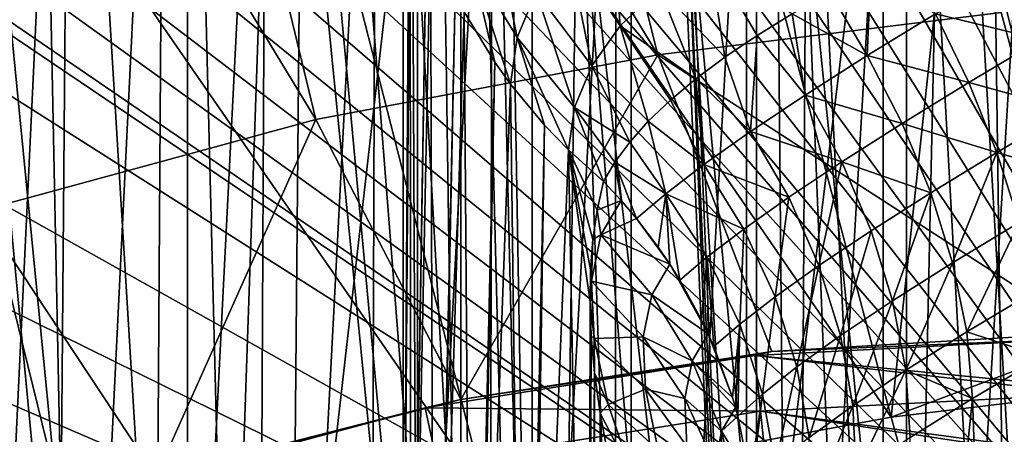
# Model space of a CAD drawing. Header units: metres. Extents: x -109 to 109, y -78 to 121.
# Tile 760 of 1056: x -11.45 to -7.72, y -11.9 to -10.33. Entities that reach past the tile are written whole.
import ezdxf

# ---------------------------------------------------------------- set-up
doc = ezdxf.new("R2010")
doc.units = ezdxf.units.M
doc.layers.add('solid_508554_SW0001', color=7, linetype='CONTINUOUS')

msp = doc.modelspace()

# ---------------------------------------------------------------- linework, layer by layer
at = {"layer": 'solid_508554_SW0001'}
for points in [[(-7.048951, 4.990737, 25.77706), (-7.88396, 4.258576, 25.879211), (-6.423145, -19.82156, 39.123894)], [(-7.88396, 4.258576, 25.879211), (-8.700568, 3.531929, 25.949848), (-6.423145, -19.82156, 39.123894)], [(-8.700568, 3.531929, 25.949848), (-9.499503, 2.811024, 25.989603), (-8.487958, -20.147076, 38.560081)], [(-8.700568, 3.531929, 25.949848), (-8.487958, -20.147076, 38.560081), (-6.423145, -19.82156, 39.123894)], [(-9.499503, 2.811024, 25.989603), (-10.281194, 2.096283, 25.998947), (-8.487958, -20.147076, 38.560081)], [(-10.281194, 2.096283, 25.998947), (-11.044369, 1.390028, 25.978125), (-10.488172, -20.561333, 37.842564)], [(-10.281194, 2.096283, 25.998947), (-10.488172, -20.561333, 37.842564), (-8.487958, -20.147076, 38.560081)], [(-11.044369, 1.390028, 25.978125), (-11.785768, 0.696058, 25.927927), (-10.488172, -20.561333, 37.842564)], [(-11.785768, 0.696058, 25.927927), (-12.502839, 0.017629, 25.849554), (-10.488172, -20.561333, 37.842564)], [(-12.502839, 0.017629, 25.849554), (-12.408564, -21.06118, 36.976807), (-10.488172, -20.561333, 37.842564)], [(-12.079011, -1.191464, -37.975147), (-12.66514, -1.22836, -37.955528), (-5.75, -14.267006, -31.022758)], [(-11.492039, -1.179039, -37.981754), (-12.079011, -1.191464, -37.975147), (-5.75, -14.267006, -31.022758)], [(-5.75, -1.179039, -37.981754), (-11.492039, -1.179039, -37.981754), (-5.75, -14.267006, -31.022758)], [(-12.66514, -1.22836, -37.955528), (-13.248817, -1.289446, -37.92305), (-5.75, -14.267006, -31.022758)], [(-13.248817, -1.289446, -37.92305), (-13.828406, -1.374439, -37.877857), (-5.75, -14.267006, -31.022758)], [(-13.828406, -1.374439, -37.877857), (-14.402382, -1.483089, -37.820087), (-5.75, -14.267006, -31.022758)], [(-14.402382, -1.483089, -37.820087), (-14.969281, -1.615147, -37.74987), (-5.75, -14.267006, -31.022758)], [(-14.969281, -1.615147, -37.74987), (-15.527662, -1.770331, -37.667358), (-5.75, -14.267006, -31.022758)], [(-15.527662, -1.770331, -37.667358), (-16.076096, -1.948305, -37.572727), (-5.75, -14.267006, -31.022758)], [(-16.076096, -1.948305, -37.572727), (-16.325819, -2.038123, -37.524971), (-5.75, -14.267006, -31.022758)], [(-16.325819, -2.038123, -37.524971), (-16.6131, -2.148498, -37.466282), (-5.75, -14.267006, -31.022758)], [(-16.6131, -2.148498, -37.466282), (-17.13689, -2.369964, -37.34853), (-5.75, -14.267006, -31.022758)], [(-17.13689, -2.369964, -37.34853), (-17.64576, -2.611665, -37.220013), (-5.75, -14.267006, -31.022758)], [(-10, -9.390191, -1.791147), (-10, -13.267054, -8.50607), (-10, -2.464997, -14.74264)], [(-9.945185, -13.791106, -9.41088), (-10, -2.464997, -14.74264), (-10, -13.267054, -8.50607)], [(-9.945184, -2.986562, -15.648891), (-10, -2.464997, -14.74264), (-9.945185, -13.791106, -9.41088)], [(-9.659669, -2.524144, -44.171944), (-7.732447, -10.302556, -57.64455), (-7.405207, -11.518138, -59.75)], [(-5.75, -2.524144, -44.171944), (-9.659669, -2.524144, -44.171944), (-7.405207, -11.518138, -59.75)], [(-17.64576, -2.611665, -37.220013), (-18.138065, -2.872474, -37.081337), (-5.75, -14.267006, -31.022758)], [(-18.138065, -2.872474, -37.081337), (-18.612341, -3.151289, -36.93309), (-5.75, -14.267006, -31.022758)], [(-9.945184, -2.986562, -15.648891), (-9.945185, -13.791106, -9.41088), (-9.781353, -14.311862, -10.304278)], [(-9.781352, -3.499888, -16.546579), (-9.945184, -2.986562, -15.648891), (-9.781353, -14.311862, -10.304278)], [(-18.612341, -3.151289, -36.93309), (-19.067316, -3.447067, -36.775822), (-5.75, -14.267006, -31.022758)], [(-5.75, -3.196356, -41.475849), (-5.75, -15.767006, -33.620834), (-21.195272, -15.767006, -33.620834)], [(-9.659669, -3.196356, -41.475849), (-5.75, -3.196356, -41.475849), (-21.195272, -15.767006, -33.620834)], [(-10.359494, -3.21484, -41.464298), (-9.659669, -3.196356, -41.475849), (-21.195272, -15.767006, -33.620834)], [(-11.057202, -3.269924, -41.429878), (-10.359494, -3.21484, -41.464298), (-21.195272, -15.767006, -33.620834)], [(-11.347753, -3.303753, -41.408741), (-11.057202, -3.269924, -41.429878), (-21.195272, -15.767006, -33.620834)], [(-11.621875, -3.341582, -41.385101), (-11.347753, -3.303753, -41.408741), (-21.195272, -15.767006, -33.620834)], [(-19.067316, -3.447067, -36.775822), (-19.501881, -3.758804, -36.610069), (-5.75, -14.267006, -31.022758)], [(-9.781352, -3.499888, -16.546579), (-9.781353, -14.311862, -10.304278), (-9.510425, -14.823461, -11.176201)], [(-9.510423, -3.999196, -17.425598), (-9.781352, -3.499888, -16.546579), (-9.510425, -14.823461, -11.176201)], [(-19.501881, -3.758804, -36.610069), (-19.915018, -4.085464, -36.436382), (-5.75, -14.267006, -31.022758)], [(-9.510423, -3.999196, -17.425598), (-9.510425, -14.823461, -11.176201), (-9.135477, -15.320321, -12.017148)], [(-9.135475, -4.479047, -18.276363), (-9.510423, -3.999196, -17.425598), (-9.135477, -15.320321, -12.017148)], [(-19.915018, -4.085464, -36.436382), (-20.22757, -4.355056, -36.293037), (-5.75, -14.267006, -31.022758)], [(-20.22757, -4.355056, -36.293037), (-20.305826, -4.425884, -36.255375), (-5.75, -14.267006, -31.022758)], [(-10.81778, -4.380364, 18.412987), (-12.076401, -4.925667, 17.468494), (-10.81778, -18.136295, -5.412986)], [(-10.480778, -8.354196, 11.530108), (-10.81778, -4.380364, 18.412987), (-10.81778, -18.136295, -5.412986)], [(-20.305826, -4.425884, -36.255375), (-20.673613, -4.778644, -36.06781), (-5.75, -14.267006, -31.022758)], [(-9.135475, -4.479047, -18.276363), (-9.135477, -15.320321, -12.017148), (-8.660724, -15.797026, -12.817954)], [(-8.660723, -4.934213, -19.089603), (-9.135475, -4.479047, -18.276363), (-8.660724, -15.797026, -12.817954)], [(-20.673613, -4.778644, -36.06781), (-21.337833, -5.515685, -35.675919), (-5.75, -14.267006, -31.022758)], [(-12.076401, -4.925667, 17.468494), (-12.076401, -17.590994, -4.468494), (-10.81778, -18.136295, -5.412986)], [(-8.660723, -4.934213, -19.089603), (-8.660724, -15.797026, -12.817954), (-8.091476, -16.248369, -13.56989)], [(-8.091475, -5.359737, -19.856447), (-8.660723, -4.934213, -19.089603), (-8.091476, -16.248369, -13.56989)], [(-8.091475, -5.359737, -19.856447), (-8.091476, -16.248369, -13.56989), (-7.433904, -16.669548, -14.264944)], [(-7.433901, -5.751083, -20.568727), (-8.091475, -5.359737, -19.856447), (-7.433904, -16.669548, -14.264944)], [(-21.337833, -5.515685, -35.675919), (-21.90443, -6.286805, -35.265907), (-5.75, -14.267006, -31.022758)], [(-7.634212, -18.870733, 34.383137), (-7.810618, -6.185591, 27.602091), (-5.913664, -5.877412, 28.135874)], [(-9.42686, -19.253841, 33.719578), (-9.644688, -6.57755, 26.923199), (-7.810618, -6.185591, 27.602091)], [(-7.634212, -18.870733, 34.383137), (-9.42686, -19.253841, 33.719578), (-7.810618, -6.185591, 27.602091)], [(-21.90443, -6.286805, -35.265907), (-22.372639, -7.085521, -34.841221), (-5.75, -14.267006, -31.022758)], [(-9.034417, -10.46291, -57.795441), (-10.02004, -6.516662, -50.963482), (-11.285318, -6.751131, -51.001472)], [(-9.034417, -10.46291, -57.795441), (-7.732447, -10.302556, -57.64455), (-10.02004, -6.516662, -50.963482)], [(-11.143609, -19.715752, 32.919525), (-11.401104, -7.050135, 26.104658), (-9.644688, -6.57755, 26.923199)], [(-9.42686, -19.253841, 33.719578), (-11.143609, -19.715752, 32.919525), (-9.644688, -6.57755, 26.923199)], [(-10.330504, -10.708433, -57.843227), (-11.285318, -6.751131, -51.001472), (-12.528066, -7.085795, -50.973091)], [(-10.330504, -10.708433, -57.843227), (-9.034417, -10.46291, -57.795441), (-11.285318, -6.751131, -51.001472)], [(-12.770635, -20.252747, 31.989422), (-13.065724, -7.599538, 25.153065), (-11.401104, -7.050135, 26.104658)], [(-11.143609, -19.715752, 32.919525), (-12.770635, -20.252747, 31.989422), (-11.401104, -7.050135, 26.104658)], [(-22.372639, -7.085521, -34.841221), (-22.742233, -7.906652, -34.404617), (-5.75, -14.267006, -31.022758)], [(-11.603696, -11.055997, -57.821747), (-10.330504, -10.708433, -57.843227), (-12.528066, -7.085795, -50.973091)], [(-11.676735, -16.306805, -14.234818), (-11.583113, -7.217917, -18.813379), (-11.2583, -7.517032, -19.331461)], [(-11.333485, -16.598354, -14.739796), (-11.676735, -16.306805, -14.234818), (-11.2583, -7.517032, -19.331461)], [(-11.333485, -16.598354, -14.739796), (-11.2583, -7.517032, -19.331461), (-10.90275, -7.807134, -19.833933)], [(-9.210267, -7.834829, -59.631809), (-7.701826, -7.646026, -59.443306), (-8.149921, -11.838249, -66.562546)], [(-7.701826, -7.646026, -59.443306), (-6.703133, -11.294334, -65.76236), (-8.149921, -11.838249, -66.562546)], [(-10.961142, -16.880836, -15.22907), (-11.333485, -16.598354, -14.739796), (-10.90275, -7.807134, -19.833933)], [(-10.961142, -16.880836, -15.22907), (-10.90275, -7.807134, -19.833933), (-10.517192, -8.087629, -20.319765)], [(-10.715122, -8.109167, -59.694595), (-9.210267, -7.834829, -59.631809), (-8.149921, -11.838249, -66.562546)], [(-22.742233, -7.906652, -34.404617), (-23.013836, -8.743619, -33.959595), (-5.75, -14.267006, -31.022758)], [(-10.560661, -17.153526, -15.701384), (-10.961142, -16.880836, -15.22907), (-10.517192, -8.087629, -20.319765)], [(-10.560661, -17.153526, -15.701384), (-10.517192, -8.087629, -20.319765), (-10.102932, -8.357568, -20.787312)], [(-12.196505, -8.495215, -59.681755), (-10.715122, -8.109167, -59.694595), (-9.690278, -12.123643, -66.634407)], [(-10.715122, -8.109167, -59.694595), (-8.149921, -11.838249, -66.562546), (-9.690278, -12.123643, -66.634407)], [(-10.480778, -8.354196, 11.530108), (-10.81778, -18.136295, -5.412986), (-9.461201, -18.619303, -6.24958)], [(-10.133072, -17.415726, -16.155523), (-10.560661, -17.153526, -15.701384), (-10.102932, -8.357568, -20.787312)], [(-10.390344, -8.623421, 11.063798), (-10.480778, -8.354196, 11.530108), (-9.461201, -18.619303, -6.24958)], [(-10.133072, -17.415726, -16.155523), (-10.102932, -8.357568, -20.787312), (-9.660861, -8.616367, -21.235565)], [(-13.642312, -8.990166, -59.59317), (-12.196505, -8.495215, -59.681755), (-11.206766, -12.522927, -66.627831)], [(-12.196505, -8.495215, -59.681755), (-9.690278, -12.123643, -66.634407), (-11.206766, -12.522927, -66.627831)], [(-9.679471, -17.666759, -16.590326), (-10.133072, -17.415726, -16.155523), (-9.660861, -8.616367, -21.235565)], [(-9.679471, -17.666759, -16.590326), (-9.660861, -8.616367, -21.235565), (-9.192418, -8.863185, -21.663067)], [(-10.227055, -8.884463, 10.611658), (-10.390344, -8.623421, 11.063798), (-9.461201, -18.619303, -6.24958)], [(-23.013836, -8.743619, -33.959595), (-23.188305, -9.589896, -33.509621), (-5.75, -14.267006, -31.022758)], [(-9.201024, -17.905983, -17.004675), (-9.679471, -17.666759, -16.590326), (-9.192418, -8.863185, -21.663067)], [(-9.201024, -17.905983, -17.004675), (-9.192418, -8.863185, -21.663067), (-8.698686, -9.097452, -22.06883)], [(-9.994553, -9.131485, 10.183804), (-10.227055, -8.884463, 10.611658), (-9.461201, -18.619303, -6.24958)], [(-13.642312, -8.990166, -59.59317), (-11.206766, -12.522927, -66.627831), (-12.686984, -13.03319, -66.542656)], [(-8.698957, -18.132782, -17.397505), (-9.201024, -17.905983, -17.004675), (-8.698686, -9.097452, -22.06883)], [(-8.698957, -18.132782, -17.397505), (-8.698686, -9.097452, -22.06883), (-8.181185, -9.318447, -22.451603)], [(-9.696413, -9.360718, 9.786761), (-9.994553, -9.131485, 10.183804), (-9.461201, -18.619303, -6.24958)], [(-8.174561, -18.346577, -17.767807), (-8.698957, -18.132782, -17.397505), (-8.181185, -9.318447, -22.451603)], [(-8.174561, -18.346577, -17.767807), (-8.181185, -9.318447, -22.451603), (-7.641208, -9.525617, -22.810432)], [(-9.339012, -9.567229, 9.429072), (-9.696413, -9.360718, 9.786761), (-9.461201, -18.619303, -6.24958)], [(-9.977771, -9.678271, -1.624823), (-10, -13.267054, -8.50607), (-10, -9.390191, -1.791147)], [(-7.629179, -18.546818, -18.114634), (-8.174561, -18.346577, -17.767807), (-7.641208, -9.525617, -22.810432)], [(-23.188305, -9.589896, -33.509621), (-23.266329, -10.439172, -33.058056), (-5.75, -14.267006, -31.022758)], [(-9.339012, -9.567229, 9.429072), (-9.461201, -18.619303, -6.24958), (-8.722578, -14.918643, 0.160152)], [(-8.92831, -9.747619, 9.11663), (-9.339012, -9.567229, 9.429072), (-8.722578, -14.918643, 0.160152)], [(-9.977771, -9.678271, -1.624823), (-9.974048, -9.701342, -1.611504), (-10, -13.267054, -8.50607)], [(-9.974048, -9.701342, -1.611504), (-9.970571, -13.598278, -8.314838), (-10, -13.267054, -8.50607)], [(-9.974048, -9.701342, -1.611504), (-9.911475, -9.961233, -1.461455), (-9.970571, -13.598278, -8.314838)], [(-8.92831, -9.747619, 9.11663), (-8.722578, -14.918643, 0.160152), (-8.708902, -14.704378, 0.53127)], [(-8.92831, -9.747619, 9.11663), (-8.708902, -14.704378, 0.53127), (-8.633987, -14.492667, 0.897964)], [(-8.92831, -9.747619, 9.11663), (-8.633987, -14.492667, 0.897964), (-8.499794, -14.289085, 1.250579)], [(-8.472804, -9.898159, 8.855886), (-8.92831, -9.747619, 9.11663), (-8.499794, -14.289085, 1.250579)], [(-9.74187, -10.110866, -0.936036), (-9.663602, -9.924705, -0.612733), (-9.568124, -10.398019, -0.80024)], [(-9.663602, -9.924705, -0.612733), (-9.495581, -10.224526, -0.498926), (-9.568124, -10.398019, -0.80024)], [(-9.376184, -10.057826, -0.208591), (-9.211867, -9.900902, 0.065227), (-9.177276, -10.353638, -0.145236)], [(-9.211867, -9.900902, 0.065227), (-9.028501, -10.210601, 0.104471), (-9.177276, -10.353638, -0.145236)], [(-8.472804, -9.898159, 8.855886), (-8.499794, -14.289085, 1.250579), (-8.308272, -14.09659, 1.58399)], [(-8.472804, -9.898159, 8.855886), (-8.308272, -14.09659, 1.58399), (-8.064473, -13.920247, 1.889425)], [(-7.979822, -10.016433, 8.65103), (-8.472804, -9.898159, 8.855886), (-8.064473, -13.920247, 1.889425)], [(-9.911475, -9.961233, -1.461455), (-9.969695, -13.603142, -8.31203), (-9.970571, -13.598278, -8.314838)], [(-9.911475, -9.961233, -1.461455), (-9.896209, -10.007554, -1.434712), (-9.969695, -13.603142, -8.31203)], [(-9.896209, -10.007554, -1.434712), (-9.882977, -13.921703, -8.128108), (-9.969695, -13.603142, -8.31203)], [(-9.896209, -10.007554, -1.434712), (-9.802295, -10.234039, -1.303951), (-9.882977, -13.921703, -8.128108)], [(-7.979822, -10.016433, 8.65103), (-8.064473, -13.920247, 1.889425), (-7.77206, -13.762708, 2.162291)], [(-7.458744, -10.100029, 8.506236), (-7.979822, -10.016433, 8.65103), (-7.77206, -13.762708, 2.162291)], [(-9.495581, -10.224526, -0.498926), (-9.376184, -10.057826, -0.208591), (-9.285298, -10.505417, -0.409712)], [(-9.376184, -10.057826, -0.208591), (-9.177276, -10.353638, -0.145236), (-9.285298, -10.505417, -0.409712)], [(-9.74187, -10.110866, -0.936036), (-9.652171, -10.491835, -1.155113), (-9.768114, -10.300819, -1.265395)], [(-9.74187, -10.110866, -0.936036), (-9.592448, -10.574987, -1.107104), (-9.652171, -10.491835, -1.155113)], [(-9.74187, -10.110866, -0.936036), (-9.568124, -10.398019, -0.80024), (-9.592448, -10.574987, -1.107104)], [(-8.780268, -10.471968, 0.154941), (-9.028501, -10.210601, 0.104471), (-8.841574, -10.07907, 0.334931)], [(-8.658375, -10.389998, 0.301628), (-8.780268, -10.471968, 0.154941), (-8.841574, -10.07907, 0.334931)], [(-8.525125, -10.308368, 0.43805), (-8.658375, -10.389998, 0.301628), (-8.841574, -10.07907, 0.334931)], [(-7.458744, -10.100029, 8.506236), (-7.77206, -13.762708, 2.162291), (-7.438425, -13.62795, 2.395699)], [(-8.240842, -10.466407, 0.540026), (-8.381123, -10.227438, 0.563529), (-8.227137, -10.147731, 0.677366)], [(-7.981679, -10.307939, 0.730581), (-8.240842, -10.466407, 0.540026), (-8.227137, -10.147731, 0.677366)], [(-7.582368, -10.404998, 0.882805), (-7.981679, -10.307939, 0.730581), (-7.702667, -10.141609, 0.883699)], [(-9.568124, -10.398019, -0.80024), (-9.495581, -10.224526, -0.498926), (-9.3509, -10.663307, -0.683961)], [(-9.495581, -10.224526, -0.498926), (-9.285298, -10.505417, -0.409712), (-9.3509, -10.663307, -0.683961)], [(-8.889985, -10.553992, -0.001138), (-9.177276, -10.353638, -0.145236), (-9.028501, -10.210601, 0.104471)], [(-8.780268, -10.471968, 0.154941), (-8.889985, -10.553992, -0.001138), (-9.028501, -10.210601, 0.104471)], [(-8.240842, -10.466407, 0.540026), (-8.525125, -10.308368, 0.43805), (-8.381123, -10.227438, 0.563529)], [(-9.802295, -10.234039, -1.303951), (-9.878428, -13.933996, -8.121011), (-9.882977, -13.921703, -8.128108)], [(-9.802295, -10.234039, -1.303951), (-9.768114, -10.300819, -1.265395), (-9.878428, -13.933996, -8.121011)], [(-9.768114, -10.300819, -1.265395), (-9.73928, -14.229717, -7.950276), (-9.878428, -13.933996, -8.121011)], [(-9.768114, -10.300819, -1.265395), (-9.652171, -10.491835, -1.155113), (-9.73928, -14.229717, -7.950276)], [(-9.034417, -10.46291, -57.795441), (-7.405207, -11.518138, -59.75), (-7.732447, -10.302556, -57.64455)], [(-8.476195, -10.616, 0.314051), (-8.658375, -10.389998, 0.301628), (-8.525125, -10.308368, 0.43805)], [(-8.240842, -10.466407, 0.540026), (-8.476195, -10.616, 0.314051), (-8.525125, -10.308368, 0.43805)], [(-7.855374, -10.568397, 0.737605), (-8.240842, -10.466407, 0.540026), (-7.981679, -10.307939, 0.730581)], [(-7.582368, -10.404998, 0.882805), (-7.855374, -10.568397, 0.737605), (-7.981679, -10.307939, 0.730581)], [(-9.070889, -10.715755, -0.338004), (-9.285298, -10.505417, -0.409712), (-9.177276, -10.353638, -0.145236)], [(-8.987077, -10.635387, -0.165755), (-9.070889, -10.715755, -0.338004), (-9.177276, -10.353638, -0.145236)], [(-8.889985, -10.553992, -0.001138), (-8.987077, -10.635387, -0.165755), (-9.177276, -10.353638, -0.145236)], [(-9.568124, -10.398019, -0.80024), (-9.463782, -10.73003, -1.01759), (-9.592448, -10.574987, -1.107104)], [(-9.568124, -10.398019, -0.80024), (-9.372879, -10.824326, -0.963148), (-9.463782, -10.73003, -1.01759)], [(-9.568124, -10.398019, -0.80024), (-9.3509, -10.663307, -0.683961), (-9.372879, -10.824326, -0.963148)], [(-8.683303, -10.754409, 0.056687), (-8.780268, -10.471968, 0.154941), (-8.658375, -10.389998, 0.301628)], [(-8.476195, -10.616, 0.314051), (-8.683303, -10.754409, 0.056687), (-8.658375, -10.389998, 0.301628)], [(-7.477211, -10.6721, 0.920826), (-7.855374, -10.568397, 0.737605), (-7.582368, -10.404998, 0.882805)], [(-23.266329, -10.439172, -33.058056), (-23.333569, -12.342929, -32.045807), (-5.75, -14.267006, -31.022758)], [(-9.781337, -11.771562, -59.779747), (-9.034417, -10.46291, -57.795441), (-10.330504, -10.708433, -57.843227)], [(-9.781337, -11.771562, -59.779747), (-8.602108, -11.589325, -59.769997), (-9.034417, -10.46291, -57.795441)], [(-8.602108, -11.589325, -59.769997), (-7.405207, -11.518138, -59.75), (-9.034417, -10.46291, -57.795441)], [(-8.683303, -10.754409, 0.056687), (-8.889985, -10.553992, -0.001138), (-8.780268, -10.471968, 0.154941)], [(-8.108411, -10.723495, 0.554624), (-8.476195, -10.616, 0.314051), (-8.240842, -10.466407, 0.540026)], [(-7.855374, -10.568397, 0.737605), (-8.108411, -10.723495, 0.554624), (-8.240842, -10.466407, 0.540026)], [(-9.652171, -10.491835, -1.155113), (-9.728448, -14.248387, -7.939497), (-9.73928, -14.229717, -7.950276)], [(-9.652171, -10.491835, -1.155113), (-9.592448, -10.574987, -1.107104), (-9.728448, -14.248387, -7.939497)], [(-9.141101, -10.794368, -0.516976), (-9.3509, -10.663307, -0.683961), (-9.285298, -10.505417, -0.409712)], [(-9.070889, -10.715755, -0.338004), (-9.141101, -10.794368, -0.516976), (-9.285298, -10.505417, -0.409712)], [(-8.860065, -10.880272, -0.228977), (-8.987077, -10.635387, -0.165755), (-8.889985, -10.553992, -0.001138)], [(-8.683303, -10.754409, 0.056687), (-8.860065, -10.880272, -0.228977), (-8.889985, -10.553992, -0.001138)], [(-9.592448, -10.574987, -1.107104), (-9.542862, -14.515066, -7.78553), (-9.728448, -14.248387, -7.939497)], [(-9.592448, -10.574987, -1.107104), (-9.463782, -10.73003, -1.01759), (-9.542862, -14.515066, -7.78553)], [(-7.748771, -10.834046, 0.781267), (-8.108411, -10.723495, 0.554624), (-7.855374, -10.568397, 0.737605)], [(-7.477211, -10.6721, 0.920826), (-7.748771, -10.834046, 0.781267), (-7.855374, -10.568397, 0.737605)], [(-8.860065, -10.880272, -0.228977), (-9.070889, -10.715755, -0.338004), (-8.987077, -10.635387, -0.165755)], [(-8.337486, -10.86922, 0.335998), (-8.683303, -10.754409, 0.056687), (-8.476195, -10.616, 0.314051)], [(-8.108411, -10.723495, 0.554624), (-8.337486, -10.86922, 0.335998), (-8.476195, -10.616, 0.314051)], [(-9.3509, -10.663307, -0.683961), (-9.240438, -10.944429, -0.893807), (-9.372879, -10.824326, -0.963148)], [(-9.197749, -10.870499, -0.70227), (-9.240438, -10.944429, -0.893807), (-9.3509, -10.663307, -0.683961)], [(-9.141101, -10.794368, -0.516976), (-9.197749, -10.870499, -0.70227), (-9.3509, -10.663307, -0.683961)], [(-7.389404, -10.937316, 0.996965), (-7.748771, -10.834046, 0.781267), (-7.477211, -10.6721, 0.920826)], [(-10.936728, -12.063423, -59.779469), (-10.330504, -10.708433, -57.843227), (-11.603696, -11.055997, -57.821747)], [(-10.936728, -12.063423, -59.779469), (-9.781337, -11.771562, -59.779747), (-10.330504, -10.708433, -57.843227)], [(-9.463782, -10.73003, -1.01759), (-9.523458, -14.538553, -7.77197), (-9.542862, -14.515066, -7.78553)], [(-9.463782, -10.73003, -1.01759), (-9.372879, -10.824326, -0.963148), (-9.523458, -14.538553, -7.77197)], [(-9.004691, -10.991445, -0.539648), (-9.141101, -10.794368, -0.516976), (-9.070889, -10.715755, -0.338004)], [(-8.860065, -10.880272, -0.228977), (-9.004691, -10.991445, -0.539648), (-9.070889, -10.715755, -0.338004)], [(-7.999797, -10.987514, 0.603017), (-8.337486, -10.86922, 0.335998), (-8.108411, -10.723495, 0.554624)], [(-7.748771, -10.834046, 0.781267), (-7.999797, -10.987514, 0.603017), (-8.108411, -10.723495, 0.554624)], [(-8.538373, -11.00341, 0.085593), (-8.860065, -10.880272, -0.228977), (-8.683303, -10.754409, 0.056687)], [(-8.337486, -10.86922, 0.335998), (-8.538373, -11.00341, 0.085593), (-8.683303, -10.754409, 0.056687)], [(-9.372879, -10.824326, -0.963148), (-9.298349, -14.771033, -7.637747), (-9.523458, -14.538553, -7.77197)], [(-9.291344, -11.400603, -1.785541), (-9.298349, -14.771033, -7.637747), (-9.372879, -10.824326, -0.963148)], [(-9.264459, -11.052789, -1.128711), (-9.372879, -10.824326, -0.963148), (-9.240438, -10.944429, -0.893807)], [(-9.289161, -11.279322, -1.570996), (-9.291344, -11.400603, -1.785541), (-9.372879, -10.824326, -0.963148)], [(-9.280364, -11.163963, -1.353253), (-9.289161, -11.279322, -1.570996), (-9.372879, -10.824326, -0.963148)], [(-9.264459, -11.052789, -1.128711), (-9.280364, -11.163963, -1.353253), (-9.372879, -10.824326, -0.963148)], [(-9.004691, -10.991445, -0.539648), (-9.197749, -10.870499, -0.70227), (-9.141101, -10.794368, -0.516976)], [(-7.917279, -11.252933, 0.68419), (-7.999797, -10.987514, 0.603017), (-7.748771, -10.834046, 0.781267)], [(-7.664106, -11.09932, 0.86065), (-7.917279, -11.252933, 0.68419), (-7.748771, -10.834046, 0.781267)], [(-7.389404, -10.937316, 0.996965), (-7.664106, -11.09932, 0.86065), (-7.748771, -10.834046, 0.781267)], [(-9.17355, -11.016548, -0.882109), (-9.240438, -10.944429, -0.893807), (-9.197749, -10.870499, -0.70227)], [(-9.115778, -11.084667, -0.869963), (-9.17355, -11.016548, -0.882109), (-9.197749, -10.870499, -0.70227)], [(-9.004691, -10.991445, -0.539648), (-9.115778, -11.084667, -0.869963), (-9.197749, -10.870499, -0.70227)], [(-8.708812, -11.124601, -0.19335), (-9.004691, -10.991445, -0.539648), (-8.860065, -10.880272, -0.228977)], [(-8.538373, -11.00341, 0.085593), (-8.708812, -11.124601, -0.19335), (-8.860065, -10.880272, -0.228977)], [(-8.423835, -11.263476, 0.141169), (-8.538373, -11.00341, 0.085593), (-8.337486, -10.86922, 0.335998)], [(-8.226173, -11.131335, 0.388403), (-8.423835, -11.263476, 0.141169), (-8.337486, -10.86922, 0.335998)], [(-7.999797, -10.987514, 0.603017), (-8.226173, -11.131335, 0.388403), (-8.337486, -10.86922, 0.335998)], [(-9.17355, -11.016548, -0.882109), (-9.264459, -11.052789, -1.128711), (-9.240438, -10.944429, -0.893807)], [(-9.004691, -10.991445, -0.539648), (-9.033298, -11.193306, -0.84863), (-9.115778, -11.084667, -0.869963)], [(-9.004691, -10.991445, -0.539648), (-8.98905, -11.258333, -0.834821), (-9.033298, -11.193306, -0.84863)], [(-9.004691, -10.991445, -0.539648), (-8.951491, -11.318085, -0.821503), (-8.98905, -11.258333, -0.834821)], [(-8.846958, -11.230564, -0.497401), (-8.951491, -11.318085, -0.821503), (-9.004691, -10.991445, -0.539648)], [(-8.708812, -11.124601, -0.19335), (-8.846958, -11.230564, -0.497401), (-9.004691, -10.991445, -0.539648)], [(-8.590283, -11.382308, -0.135195), (-8.708812, -11.124601, -0.19335), (-8.538373, -11.00341, 0.085593)], [(-8.423835, -11.263476, 0.141169), (-8.590283, -11.382308, -0.135195), (-8.538373, -11.00341, 0.085593)], [(-8.144589, -11.396854, 0.470167), (-8.226173, -11.131335, 0.388403), (-7.999797, -10.987514, 0.603017)], [(-7.917279, -11.252933, 0.68419), (-8.144589, -11.396854, 0.470167), (-7.999797, -10.987514, 0.603017)], [(-9.17355, -11.016548, -0.882109), (-9.250246, -11.146291, -1.260963), (-9.264459, -11.052789, -1.128711)], [(-9.115778, -11.084667, -0.869963), (-9.250246, -11.146291, -1.260963), (-9.17355, -11.016548, -0.882109)], [(-12.062104, -12.463465, -59.769024), (-10.936728, -12.063423, -59.779469), (-11.603696, -11.055997, -57.821747)], [(-9.250246, -11.146291, -1.260963), (-9.280364, -11.163963, -1.353253), (-9.264459, -11.052789, -1.128711)], [(-9.115778, -11.084667, -0.869963), (-8.98905, -11.258333, -0.834821), (-9.250246, -11.146291, -1.260963)], [(-9.115778, -11.084667, -0.869963), (-9.033298, -11.193306, -0.84863), (-8.98905, -11.258333, -0.834821)], [(-7.862586, -11.514186, 0.796441), (-7.917279, -11.252933, 0.68419), (-7.664106, -11.09932, 0.86065)], [(-7.603155, -11.358658, 0.974089), (-7.862586, -11.514186, 0.796441), (-7.664106, -11.09932, 0.86065)], [(-9.250246, -11.146291, -1.260963), (-9.285685, -11.322642, -1.637897), (-9.280364, -11.163963, -1.353253)], [(-9.057839, -11.373781, -1.183829), (-9.285685, -11.322642, -1.637897), (-9.250246, -11.146291, -1.260963)], [(-8.98905, -11.258333, -0.834821), (-9.057839, -11.373781, -1.183829), (-9.250246, -11.146291, -1.260963)], [(-8.72357, -11.485461, -0.437019), (-8.846958, -11.230564, -0.497401), (-8.708812, -11.124601, -0.19335)], [(-8.590283, -11.382308, -0.135195), (-8.72357, -11.485461, -0.437019), (-8.708812, -11.124601, -0.19335)], [(-8.34209, -11.529156, 0.22225), (-8.423835, -11.263476, 0.141169), (-8.226173, -11.131335, 0.388403)], [(-8.144589, -11.396854, 0.470167), (-8.34209, -11.529156, 0.22225), (-8.226173, -11.131335, 0.388403)], [(-9.285685, -11.322642, -1.637897), (-9.289161, -11.279322, -1.570996), (-9.280364, -11.163963, -1.353253)], [(-8.846958, -11.230564, -0.497401), (-8.868847, -11.468816, -0.78545), (-8.951491, -11.318085, -0.821503)], [(-8.846958, -11.230564, -0.497401), (-8.843487, -11.522108, -0.77192), (-8.868847, -11.468816, -0.78545)], [(-8.846958, -11.230564, -0.497401), (-8.822425, -11.569748, -0.759498), (-8.843487, -11.522108, -0.77192)], [(-8.72357, -11.485461, -0.437019), (-8.822425, -11.569748, -0.759498), (-8.846958, -11.230564, -0.497401)], [(-8.843487, -11.522108, -0.77192), (-9.057839, -11.373781, -1.183829), (-8.98905, -11.258333, -0.834821)], [(-8.868847, -11.468816, -0.78545), (-8.843487, -11.522108, -0.77192), (-8.98905, -11.258333, -0.834821)], [(-8.951491, -11.318085, -0.821503), (-8.868847, -11.468816, -0.78545), (-8.98905, -11.258333, -0.834821)], [(-8.506965, -11.647991, -0.055732), (-8.590283, -11.382308, -0.135195), (-8.423835, -11.263476, 0.141169)], [(-8.34209, -11.529156, 0.22225), (-8.506965, -11.647991, -0.055732), (-8.423835, -11.263476, 0.141169)], [(-8.094448, -11.660212, 0.579576), (-8.144589, -11.396854, 0.470167), (-7.917279, -11.252933, 0.68419)], [(-7.862586, -11.514186, 0.796441), (-8.094448, -11.660212, 0.579576), (-7.917279, -11.252933, 0.68419)], [(-9.285685, -11.322642, -1.637897), (-9.291344, -11.400603, -1.785541), (-9.289161, -11.279322, -1.570996)], [(-6.703133, -11.294334, -65.76236), (-6.602909, -11.652555, -66.38282), (-8.149921, -11.838249, -66.562546)], [(-9.285685, -11.322642, -1.637897), (-9.276203, -11.540432, -1.996618), (-9.291344, -11.400603, -1.785541)], [(-9.089528, -11.533155, -1.528805), (-9.276203, -11.540432, -1.996618), (-9.285685, -11.322642, -1.637897)], [(-9.057839, -11.373781, -1.183829), (-9.089528, -11.533155, -1.528805), (-9.285685, -11.322642, -1.637897)], [(-8.904211, -11.624168, -1.092031), (-9.089528, -11.533155, -1.528805), (-9.057839, -11.373781, -1.183829)], [(-8.843487, -11.522108, -0.77192), (-8.904211, -11.624168, -1.092031), (-9.057839, -11.373781, -1.183829)], [(-8.637115, -11.750794, -0.359769), (-8.72357, -11.485461, -0.437019), (-8.590283, -11.382308, -0.135195)], [(-8.506965, -11.647991, -0.055732), (-8.637115, -11.750794, -0.359769), (-8.590283, -11.382308, -0.135195)], [(-7.603155, -11.358658, 0.974089), (-7.574615, -11.609611, 1.114261), (-7.862586, -11.514186, 0.796441)], [(-9.291344, -11.400603, -1.785541), (-9.286738, -11.529937, -2.000115), (-9.298349, -14.771033, -7.637747)], [(-9.276203, -11.540432, -1.996618), (-9.286738, -11.529937, -2.000115), (-9.291344, -11.400603, -1.785541)], [(-8.294852, -11.794881, 0.327135), (-8.34209, -11.529156, 0.22225), (-8.144589, -11.396854, 0.470167)], [(-8.094448, -11.660212, 0.579576), (-8.294852, -11.794881, 0.327135), (-8.144589, -11.396854, 0.470167)], [(-8.72357, -11.485461, -0.437019), (-8.751549, -11.763553, -0.70596), (-8.822425, -11.569748, -0.759498)], [(-8.72357, -11.485461, -0.437019), (-8.740292, -11.801644, -0.694895), (-8.751549, -11.763553, -0.70596)], [(-8.72357, -11.485461, -0.437019), (-8.731297, -11.834367, -0.685252), (-8.740292, -11.801644, -0.694895)], [(-8.637115, -11.750794, -0.359769), (-8.731297, -11.834367, -0.685252), (-8.72357, -11.485461, -0.437019)], [(-9.286738, -11.529937, -2.000115), (-9.274539, -11.669884, -2.217753), (-9.298349, -14.771033, -7.637747)], [(-9.276203, -11.540432, -1.996618), (-9.274539, -11.669884, -2.217753), (-9.286738, -11.529937, -2.000115)], [(-9.089528, -11.533155, -1.528805), (-9.081051, -11.732232, -1.855722), (-9.276203, -11.540432, -1.996618)], [(-8.932062, -11.767181, -1.405826), (-9.081051, -11.732232, -1.855722), (-9.089528, -11.533155, -1.528805)], [(-8.904211, -11.624168, -1.092031), (-8.932062, -11.767181, -1.405826), (-9.089528, -11.533155, -1.528805)], [(-8.751549, -11.763553, -0.70596), (-8.904211, -11.624168, -1.092031), (-8.843487, -11.522108, -0.77192)], [(-8.822425, -11.569748, -0.759498), (-8.751549, -11.763553, -0.70596), (-8.843487, -11.522108, -0.77192)], [(-7.405208, -11.538548, -59.784702), (-7.405207, -11.518138, -59.75), (-8.602108, -11.589325, -59.769997)], [(-8.460604, -11.916082, 0.043374), (-8.506965, -11.647991, -0.055732), (-8.34209, -11.529156, 0.22225)], [(-8.294852, -11.794881, 0.327135), (-8.460604, -11.916082, 0.043374), (-8.34209, -11.529156, 0.22225)], [(-7.862586, -11.514186, 0.796441), (-7.841591, -11.767395, 0.932906), (-8.094448, -11.660212, 0.579576)], [(-7.862586, -11.514186, 0.796441), (-7.574615, -11.609611, 1.114261), (-7.841591, -11.767395, 0.932906)], [(-9.276203, -11.540432, -1.996618), (-9.222792, -11.790947, -2.321717), (-9.274539, -11.669884, -2.217753)], [(-9.081051, -11.732232, -1.855722), (-9.222792, -11.790947, -2.321717), (-9.276203, -11.540432, -1.996618)], [(-8.667066, -11.604738, -59.784683), (-7.405208, -11.538548, -59.784702), (-8.602108, -11.589325, -59.769997)], [(-7.40521, -11.728622, -60.058723), (-7.405208, -11.538548, -59.784702), (-8.667066, -11.604738, -59.784683)], [(-9.916666, -11.802547, -59.784683), (-8.667066, -11.604738, -59.784683), (-9.781337, -11.771562, -59.779747)], [(-8.644926, -11.815659, -60.085907), (-8.667066, -11.604738, -59.784683), (-9.916666, -11.802547, -59.784683)], [(-8.667066, -11.604738, -59.784683), (-8.602108, -11.589325, -59.769997), (-9.781337, -11.771562, -59.779747)], [(-7.40521, -11.75063, -60.08593), (-7.40521, -11.728622, -60.058723), (-8.667066, -11.604738, -59.784683)], [(-8.644926, -11.815659, -60.085907), (-7.40521, -11.75063, -60.08593), (-8.667066, -11.604738, -59.784683)], [(-8.792999, -11.891523, -0.987745), (-8.932062, -11.767181, -1.405826), (-8.904211, -11.624168, -1.092031)], [(-8.740292, -11.801644, -0.694895), (-8.792999, -11.891523, -0.987745), (-8.904211, -11.624168, -1.092031)], [(-8.751549, -11.763553, -0.70596), (-8.740292, -11.801644, -0.694895), (-8.904211, -11.624168, -1.092031)], [(-7.77206, -13.762708, 2.162291), (-7.841591, -11.767395, 0.932906), (-7.574615, -11.609611, 1.114261)], [(-7.438425, -13.62795, 2.395699), (-7.77206, -13.762708, 2.162291), (-7.574615, -11.609611, 1.114261)], [(-9.274539, -11.669884, -2.217753), (-9.268519, -14.797333, -7.622563), (-9.298349, -14.771033, -7.637747)], [(-9.274539, -11.669884, -2.217753), (-9.253583, -11.823315, -2.441766), (-9.268519, -14.797333, -7.622563)], [(-9.222792, -11.790947, -2.321717), (-9.253583, -11.823315, -2.441766), (-9.274539, -11.669884, -2.217753)], [(-8.589405, -12.021003, -0.267273), (-8.637115, -11.750794, -0.359769), (-8.506965, -11.647991, -0.055732)], [(-8.460604, -11.916082, 0.043374), (-8.589405, -12.021003, -0.267273), (-8.506965, -11.647991, -0.055732)], [(-8.094448, -11.660212, 0.579576), (-8.282582, -12.053431, 0.453684), (-8.294852, -11.794881, 0.327135)], [(-8.094448, -11.660212, 0.579576), (-8.078415, -11.915653, 0.711857), (-8.282582, -12.053431, 0.453684)], [(-8.149921, -11.838249, -66.562546), (-6.602909, -11.652555, -66.38282), (-7.051018, -15.837034, -73.484901)], [(-8.094448, -11.660212, 0.579576), (-7.841591, -11.767395, 0.932906), (-8.078415, -11.915653, 0.711857)], [(-9.081051, -11.732232, -1.855722), (-9.033233, -11.963561, -2.151449), (-9.222792, -11.790947, -2.321717)], [(-8.924616, -11.947971, -1.701748), (-9.033233, -11.963561, -2.151449), (-9.081051, -11.732232, -1.855722)], [(-8.932062, -11.767181, -1.405826), (-8.924616, -11.947971, -1.701748), (-9.081051, -11.732232, -1.855722)], [(-8.637115, -11.750794, -0.359769), (-8.684546, -12.069625, -0.61229), (-8.731297, -11.834367, -0.685252)], [(-8.637115, -11.750794, -0.359769), (-8.68191, -12.090316, -0.605574), (-8.684546, -12.069625, -0.61229)], [(-8.637115, -11.750794, -0.359769), (-8.680021, -12.106404, -0.600318), (-8.68191, -12.090316, -0.605574)], [(-8.589405, -12.021003, -0.267273), (-8.680021, -12.106404, -0.600318), (-8.637115, -11.750794, -0.359769)], [(-7.405212, -11.98277, -60.33263), (-7.40521, -11.75063, -60.08593), (-8.644926, -11.815659, -60.085907)], [(-9.916666, -11.802547, -59.784683), (-9.781337, -11.771562, -59.779747), (-10.936728, -12.063423, -59.779469)], [(-9.222792, -11.790947, -2.321717), (-9.130709, -12.06048, -2.606002), (-9.253583, -11.823315, -2.441766)], [(-9.033233, -11.963561, -2.151449), (-9.130709, -12.06048, -2.606002), (-9.222792, -11.790947, -2.321717)], [(-8.817016, -12.019179, -1.271873), (-8.924616, -11.947971, -1.701748), (-8.932062, -11.767181, -1.405826)], [(-8.792999, -11.891523, -0.987745), (-8.817016, -12.019179, -1.271873), (-8.932062, -11.767181, -1.405826)], [(-8.294852, -11.794881, 0.327135), (-8.450891, -12.178666, 0.161933), (-8.460604, -11.916082, 0.043374)], [(-8.294852, -11.794881, 0.327135), (-8.282582, -12.053431, 0.453684), (-8.450891, -12.178666, 0.161933)], [(-8.064473, -13.920247, 1.889425), (-8.078415, -11.915653, 0.711857), (-7.841591, -11.767395, 0.932906)], [(-7.77206, -13.762708, 2.162291), (-8.064473, -13.920247, 1.889425), (-7.841591, -11.767395, 0.932906)], [(-11.138796, -12.1305, -59.784683), (-9.916666, -11.802547, -59.784683), (-10.936728, -12.063423, -59.779469)], [(-9.872536, -12.009978, -60.085907), (-9.916666, -11.802547, -59.784683), (-11.138796, -12.1305, -59.784683)], [(-9.872536, -12.009978, -60.085907), (-8.644926, -11.815659, -60.085907), (-9.916666, -11.802547, -59.784683)], [(-8.618405, -12.068314, -60.352695), (-8.644926, -11.815659, -60.085907), (-9.872536, -12.009978, -60.085907)], [(-9.253583, -11.823315, -2.441766), (-9.222036, -11.993796, -2.676036), (-9.268519, -14.797333, -7.622563)], [(-9.130709, -12.06048, -2.606002), (-9.222036, -11.993796, -2.676036), (-9.253583, -11.823315, -2.441766)], [(-8.731297, -11.834367, -0.685252), (-8.792999, -11.891523, -0.987745), (-8.740292, -11.801644, -0.694895)], [(-7.405212, -12.004678, -60.352718), (-7.405212, -11.98277, -60.33263), (-8.644926, -11.815659, -60.085907)], [(-8.618405, -12.068314, -60.352695), (-7.405212, -12.004678, -60.352718), (-8.644926, -11.815659, -60.085907)], [(-9.690278, -12.123643, -66.634407), (-8.149921, -11.838249, -66.562546), (-7.051018, -15.837034, -73.484901)], [(-8.731297, -11.834367, -0.685252), (-8.684546, -12.069625, -0.61229), (-8.792999, -11.891523, -0.987745)], [(-8.726837, -12.169517, -0.873442), (-8.817016, -12.019179, -1.271873), (-8.792999, -11.891523, -0.987745)], [(-8.684546, -12.069625, -0.61229), (-8.726837, -12.169517, -0.873442), (-8.792999, -11.891523, -0.987745)]]:
    msp.add_3dface(points, dxfattribs=at)

doc.saveas('drawing.dxf')
